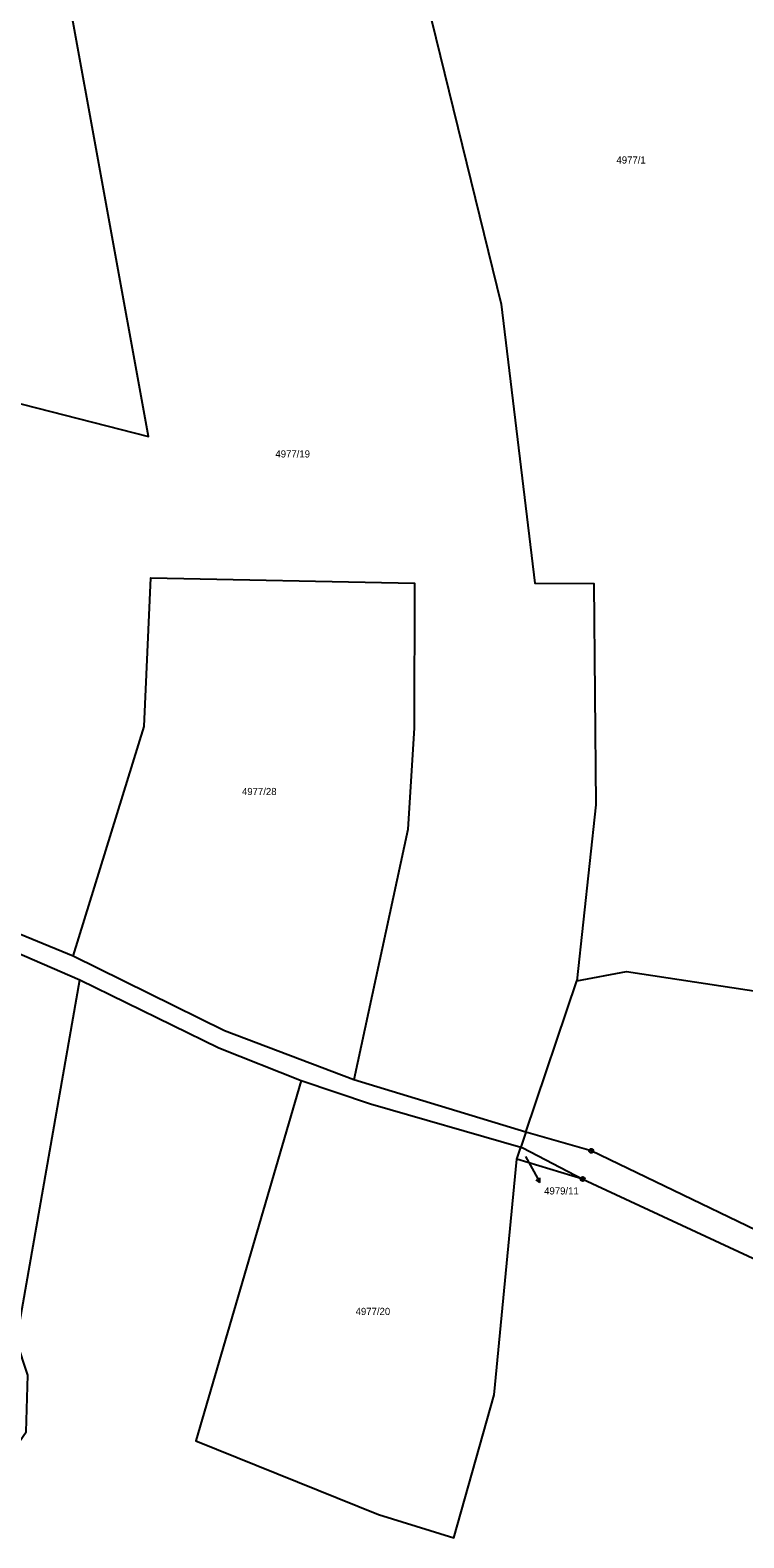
# Model space of a CAD drawing. Extents: x -733394 to -722299, y -1082822 to -1075049.
# Drawn here: x -724582.4 to -724412.9, y -1080820.2 to -1080461.6 of the extents above; entities that cross this region are included whole.
import ezdxf

# ---------------------------------------------------------------- set-up
doc = ezdxf.new("R2010")
doc.units = 0
for name, color, linetype in [('Hranice parcel', 7, 'Continuous'), ('Parcelní čísla', 7, 'Continuous'), ('Pop  PČ popisy', 7, 'Continuous'), ('Značky bodu BP', 7, 'Continuous')]:
    doc.layers.add(name, color=color, linetype=linetype)

msp = doc.modelspace()

# ---------------------------------------------------------------- linework, layer by layer
at = {"layer": 'Hranice parcel'}
for p, q in [((-724572.21, -1080681.89), (-724628.95, -1080658.69)), ((-724464.69, -1080723.76), (-724452.55, -1080687.76)), ((-724464.69, -1080723.76), (-724505.54, -1080711.29)), ((-724464.69, -1080723.76), (-724465.88, -1080727.29)), ((-724466.84, -1080730.14), (-724465.88, -1080727.29)), ((-724451.17, -1080734.88), (-724466.84, -1080730.14))]:
    msp.add_line(p, q, dxfattribs=at)
for points in [[(-724492.26, -1080438.2), (-724470.56, -1080526.8), (-724462.52, -1080593.19), (-724448.51, -1080593.23), (-724448.07, -1080645.86), (-724452.55, -1080687.76)], [(-724628.95, -1080658.69), (-724604.26, -1080545.52), (-724554.31, -1080558.3), (-724574.42, -1080447.53)], [(-724572.21, -1080681.89), (-724555.33, -1080627.24), (-724553.8, -1080591.93), (-724491.16, -1080593.14), (-724491.22, -1080627.55), (-724492.75, -1080651.79), (-724505.54, -1080711.29)], [(-724772.8, -1080639.92), (-724748.05, -1080654.19), (-724731.8, -1080656.74), (-724694.77, -1080658.71), (-724684.8, -1080657.86), (-724669.34, -1080654.21), (-724630.47, -1080661.61), (-724570.63, -1080687.49)], [(-724505.54, -1080711.29), (-724536.28, -1080699.67), (-724572.21, -1080681.89)], [(-724452.55, -1080687.76), (-724440.76, -1080685.49), (-724405.81, -1080690.86)], [(-724646.44, -1080817.92), (-724627.53, -1080785.59), (-724611.32, -1080794.88), (-724593.82, -1080810.04), (-724583.4, -1080795.05), (-724582.99, -1080781.5), (-724585.67, -1080773.41), (-724570.63, -1080687.49)], [(-724570.63, -1080687.49), (-724537.62, -1080703.66), (-724518.06, -1080711.46)], [(-724518.06, -1080711.46), (-724543.12, -1080797.13), (-724499.7, -1080814.65), (-724481.75, -1080820.23), (-724472.18, -1080786.22), (-724466.84, -1080730.14)], [(-724518.06, -1080711.46), (-724501.61, -1080717.01), (-724465.88, -1080727.29)], [(-724353.79, -1080762.66), (-724390.31, -1080756.57), (-724449.14, -1080728.18), (-724464.69, -1080723.76)], [(-724465.88, -1080727.29), (-724465.39, -1080727.43), (-724451.17, -1080734.88)], [(-724451.17, -1080734.88), (-724392.84, -1080762.01), (-724360.55, -1080768.66)]]:
    msp.add_lwpolyline(points, dxfattribs=at)
at = {"layer": 'Pop  PČ popisy'}
for p, q in [((-724464.74, -1080729.52), (-724462.77, -1080733.1)), ((-724462.77, -1080733.1), (-724461.32, -1080735.73)), ((-724461.32, -1080735.73), (-724462.24, -1080735.09)), ((-724461.32, -1080735.73), (-724461.36, -1080734.61))]:
    msp.add_line(p, q, dxfattribs=at)
at = {"layer": 'Značky bodu BP'}
for centre, radius in [((-724449.14, -1080728.18), 0.5), ((-724449.14, -1080728.18), 0.0303), ((-724451.17, -1080734.88), 0.5), ((-724451.17, -1080734.88), 0.0303)]:
    msp.add_circle(centre, radius, dxfattribs=at)

# ---------------------------------------------------------------- texts
at = {"layer": 'Parcelní čísla'}
for s, p in [('4977/1', (-724443.14, -1080493.36)), ('4977/19', (-724524.18, -1080563.27)), ('4977/28', (-724532.12, -1080643.56)), ('4979/11', (-724460.32, -1080738.56)), ('4977/20', (-724505.12, -1080767.22))]:
    msp.add_text(s, height=1.7, dxfattribs=at).set_placement(p)

doc.saveas('drawing.dxf')
